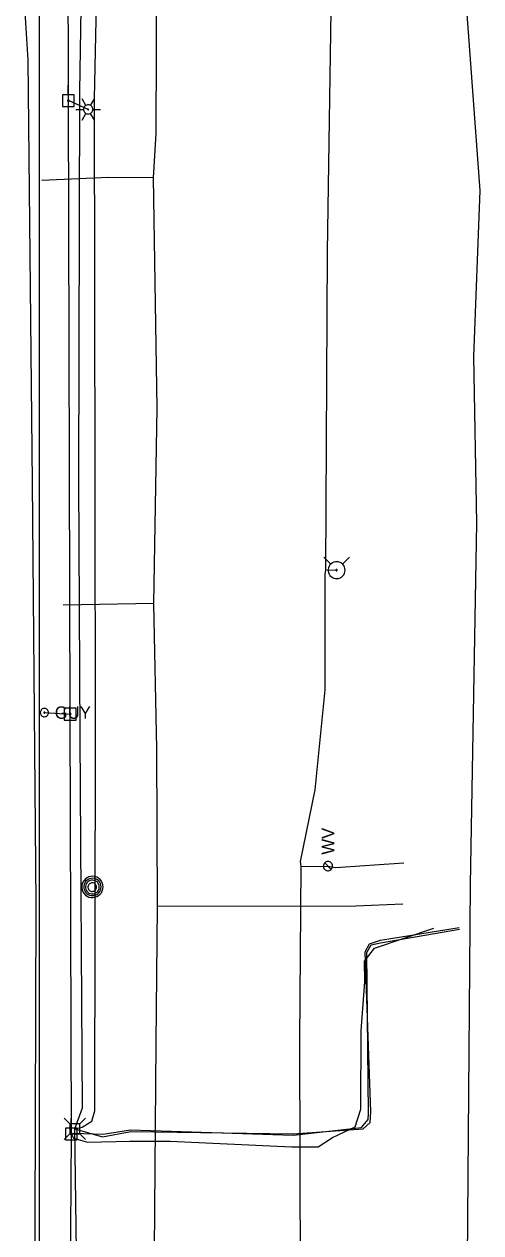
# Model space of a CAD drawing. Extents: x 596028 to 606371, y 330010 to 403088.
# Drawn here: x 602050.2 to 602191.3, y 375648.8 to 376022.9 of the extents above; entities that cross this region are included whole.
import ezdxf

# ---------------------------------------------------------------- set-up
doc = ezdxf.new("R2010")
doc.units = 0
for name, color, linetype in [('E_LTG', 7, 'Continuous'), ('E_UTL_AG_Bold', 7, 'Continuous'), ('E_UTL_E_UG', 7, 'Continuous'), ('E_UTL_EGuyWire', 7, 'Continuous'), ('E_UTL_EPowerPole', 7, 'Continuous'), ('E_UTL_G_UG', 7, 'Continuous'), ('E_UTL_MH', 7, 'Continuous'), ('E_UTL_Overhead', 7, 'Continuous'), ('E_UTL_T_UG', 7, 'Continuous'), ('E_UTL_W', 7, 'Continuous'), ('E_UTL_W_UG', 7, 'Continuous'), ('E_UTL_WHydrant', 7, 'Continuous')]:
    doc.layers.add(name, color=color, linetype=linetype)

msp = doc.modelspace()

# ---------------------------------------------------------------- linework, layer by layer
at = {"layer": 'E_LTG'}
for points in [[(602069.23, 375997.73), (602068.04, 375999.79)], [(602070.66, 375997.73), (602071.85, 375999.79)], [(602066.13, 375996.49), (602068.51, 375996.49)], [(602071.37, 375996.49), (602071.35, 375996.76), (602071.27, 375997.02), (602071.15, 375997.26), (602070.98, 375997.48), (602070.77, 375997.66), (602070.54, 375997.79), (602070.28, 375997.88), (602070.01, 375997.92), (602069.74, 375997.91), (602069.48, 375997.84), (602069.23, 375997.73), (602069.01, 375997.57), (602068.82, 375997.38), (602068.67, 375997.15), (602068.57, 375996.89), (602068.52, 375996.63), (602068.52, 375996.36), (602068.57, 375996.09), (602068.67, 375995.84), (602068.82, 375995.61), (602069.01, 375995.41), (602069.23, 375995.25), (602069.48, 375995.14), (602069.74, 375995.08), (602070.01, 375995.06), (602070.28, 375995.1), (602070.54, 375995.19), (602070.77, 375995.33), (602070.98, 375995.51), (602071.15, 375995.72), (602071.27, 375995.96), (602071.35, 375996.22), (602071.37, 375996.49)], [(602071.37, 375996.49), (602071.35, 375996.76), (602071.27, 375997.02), (602071.15, 375997.26), (602070.98, 375997.48), (602070.77, 375997.66), (602070.54, 375997.79), (602070.28, 375997.88), (602070.01, 375997.92), (602069.74, 375997.91), (602069.48, 375997.84), (602069.23, 375997.73), (602069.01, 375997.57), (602068.82, 375997.38), (602068.67, 375997.15), (602068.57, 375996.89), (602068.52, 375996.63), (602068.52, 375996.36), (602068.57, 375996.09), (602068.67, 375995.84), (602068.82, 375995.61), (602069.01, 375995.41), (602069.23, 375995.25), (602069.48, 375995.14), (602069.74, 375995.08), (602070.01, 375995.06), (602070.28, 375995.1), (602070.54, 375995.19), (602070.77, 375995.33), (602070.98, 375995.51), (602071.15, 375995.72), (602071.27, 375995.96), (602071.35, 375996.22), (602071.37, 375996.49)], [(602071.37, 375996.49), (602071.35, 375996.76), (602071.27, 375997.02), (602071.15, 375997.26), (602070.98, 375997.48), (602070.77, 375997.66), (602070.54, 375997.79), (602070.28, 375997.88), (602070.01, 375997.92), (602069.74, 375997.91), (602069.48, 375997.84), (602069.23, 375997.73), (602069.01, 375997.57), (602068.82, 375997.38), (602068.67, 375997.15), (602068.57, 375996.89), (602068.52, 375996.63), (602068.52, 375996.36), (602068.57, 375996.09), (602068.67, 375995.84), (602068.82, 375995.61), (602069.01, 375995.41), (602069.23, 375995.25), (602069.48, 375995.14), (602069.74, 375995.08), (602070.01, 375995.06), (602070.28, 375995.1), (602070.54, 375995.19), (602070.77, 375995.33), (602070.98, 375995.51), (602071.15, 375995.72), (602071.27, 375995.96), (602071.35, 375996.22), (602071.37, 375996.49)], [(602070.06, 375996.49), (602070.06, 375996.51), (602070.05, 375996.54), (602070.04, 375996.56), (602070.03, 375996.57), (602070.01, 375996.59), (602069.99, 375996.6), (602069.97, 375996.61), (602069.95, 375996.61), (602069.93, 375996.61), (602069.9, 375996.6), (602069.88, 375996.6), (602069.87, 375996.58), (602069.85, 375996.57), (602069.84, 375996.55), (602069.83, 375996.53), (602069.83, 375996.5), (602069.83, 375996.48), (602069.83, 375996.46), (602069.84, 375996.44), (602069.85, 375996.42), (602069.87, 375996.4), (602069.88, 375996.39), (602069.9, 375996.38), (602069.93, 375996.37), (602069.95, 375996.37), (602069.97, 375996.38), (602069.99, 375996.38), (602070.01, 375996.4), (602070.03, 375996.41), (602070.04, 375996.43), (602070.05, 375996.45), (602070.06, 375996.47), (602070.06, 375996.49)], [(602071.37, 375996.49), (602073.75, 375996.49)], [(602068.04, 375993.19), (602069.23, 375995.25)], [(602071.85, 375993.19), (602070.66, 375995.25)]]:
    msp.add_lwpolyline(points, dxfattribs=at)
at = {"layer": 'E_UTL_AG_Bold'}
for points in [[(602064.25, 375682.57), (602062.5, 375684.32)], [(602067.35, 375682.57), (602064.25, 375682.57)], [(602064.25, 375682.57), (602064.25, 375679.47)], [(602067.35, 375682.57), (602069.1, 375684.32)], [(602067.35, 375679.47), (602067.35, 375682.57)], [(602064.25, 375679.47), (602062.5, 375677.72)], [(602064.25, 375679.47), (602067.35, 375679.47)], [(602067.35, 375679.47), (602069.1, 375677.72)]]:
    msp.add_lwpolyline(points, dxfattribs=at)
at = {"layer": 'E_UTL_E_UG'}
for points in [[(602190.41, 375209.68), (602189.93, 375211.21), (602187.05, 375221.7), (602186.15, 375233.49), (602184.79, 375343.38), (602188.12, 375756.65), (602190.01, 375868.4), (602189.17, 375920.06), (602191.12, 375971.36), (602186.02, 376040.13), (602188.46, 376124.45), (602186.48, 376202.65), (602191.29, 376536.46)], [(602064.77, 375679.41), (602065.45, 375678.17), (602069.75, 375676.9), (602082.79, 375677.23), (602095.26, 375677.23), (602132.83, 375675.46), (602141.02, 375675.45), (602145.44, 375678.37), (602152.48, 375681.62), (602154.16, 375687.1), (602154.27, 375711.36), (602155.44, 375726.48), (602155.32, 375732.95), (602158.41, 375736.96), (602176.74, 375743.08)]]:
    msp.add_lwpolyline(points, dxfattribs=at)
at = {"layer": 'E_UTL_EGuyWire'}
msp.add_line((602056.41, 375809.83), (602064.41, 375809.38), dxfattribs=at)
for points in [[(602057.69, 375809.83), (602057.67, 375810.07), (602057.6, 375810.31), (602057.49, 375810.52), (602057.34, 375810.71), (602057.15, 375810.87), (602056.94, 375811), (602056.71, 375811.08), (602056.47, 375811.11), (602056.23, 375811.1), (602055.99, 375811.04), (602055.77, 375810.94), (602055.57, 375810.8), (602055.4, 375810.62), (602055.27, 375810.42), (602055.18, 375810.19), (602055.13, 375809.95), (602055.13, 375809.71), (602055.18, 375809.47), (602055.27, 375809.24), (602055.4, 375809.04), (602055.57, 375808.86), (602055.77, 375808.72), (602055.99, 375808.62), (602056.23, 375808.56), (602056.47, 375808.55), (602056.71, 375808.58), (602056.94, 375808.66), (602057.15, 375808.78), (602057.34, 375808.94), (602057.49, 375809.14), (602057.6, 375809.35), (602057.67, 375809.59), (602057.69, 375809.83)], [(602056.57, 375809.83), (602056.57, 375809.86), (602056.56, 375809.89), (602056.54, 375809.92), (602056.52, 375809.94), (602056.5, 375809.96), (602056.48, 375809.98), (602056.45, 375809.99), (602056.42, 375809.99), (602056.39, 375809.99), (602056.36, 375809.98), (602056.33, 375809.97), (602056.3, 375809.95), (602056.28, 375809.93), (602056.27, 375809.9), (602056.25, 375809.87), (602056.25, 375809.84), (602056.25, 375809.81), (602056.25, 375809.78), (602056.27, 375809.76), (602056.28, 375809.73), (602056.3, 375809.71), (602056.33, 375809.69), (602056.36, 375809.68), (602056.39, 375809.67), (602056.42, 375809.67), (602056.45, 375809.67), (602056.48, 375809.68), (602056.5, 375809.7), (602056.52, 375809.72), (602056.54, 375809.74), (602056.56, 375809.77), (602056.57, 375809.8), (602056.57, 375809.83)]]:
    msp.add_lwpolyline(points, dxfattribs=at)
at = {"layer": 'E_UTL_EPowerPole'}
for points in [[(602063.8, 376001.04), (602063.8, 376003.95)], [(602065.64, 376001.04), (602061.96, 376001.04)], [(602061.96, 376001.04), (602061.96, 375997.35)], [(602064.07, 375999.2), (602064.07, 375999.24), (602064.05, 375999.28), (602064.03, 375999.32), (602064, 375999.36), (602063.97, 375999.39), (602063.93, 375999.41), (602063.89, 375999.43), (602063.84, 375999.43), (602063.8, 375999.43), (602063.75, 375999.42), (602063.71, 375999.4), (602063.67, 375999.38), (602063.64, 375999.34), (602063.62, 375999.31), (602063.6, 375999.26), (602063.59, 375999.22), (602063.59, 375999.17), (602063.6, 375999.13), (602063.62, 375999.09), (602063.64, 375999.05), (602063.67, 375999.02), (602063.71, 375998.99), (602063.75, 375998.97), (602063.8, 375998.96), (602063.84, 375998.96), (602063.89, 375998.96), (602063.93, 375998.98), (602063.97, 375999), (602064, 375999.03), (602064.03, 375999.07), (602064.05, 375999.11), (602064.07, 375999.15), (602064.07, 375999.2)], [(602065.64, 375997.35), (602065.64, 376001.04)], [(602061.96, 375997.35), (602065.64, 375997.35)], [(602064.38, 375811.22), (602064.38, 375814.13)], [(602066.22, 375811.22), (602062.53, 375811.22)], [(602062.53, 375811.22), (602062.53, 375807.53)], [(602064.65, 375809.38), (602064.64, 375809.43), (602064.63, 375809.47), (602064.61, 375809.51), (602064.58, 375809.55), (602064.55, 375809.58), (602064.51, 375809.6), (602064.47, 375809.61), (602064.42, 375809.62), (602064.37, 375809.62), (602064.33, 375809.61), (602064.29, 375809.59), (602064.25, 375809.56), (602064.22, 375809.53), (602064.2, 375809.49), (602064.18, 375809.45), (602064.17, 375809.4), (602064.17, 375809.36), (602064.18, 375809.31), (602064.2, 375809.27), (602064.22, 375809.23), (602064.25, 375809.2), (602064.29, 375809.17), (602064.33, 375809.16), (602064.37, 375809.15), (602064.42, 375809.14), (602064.47, 375809.15), (602064.51, 375809.16), (602064.55, 375809.19), (602064.58, 375809.22), (602064.61, 375809.25), (602064.63, 375809.29), (602064.64, 375809.34), (602064.65, 375809.38)], [(602066.22, 375807.53), (602066.22, 375811.22)], [(602062.53, 375807.53), (602066.22, 375807.53)], [(602066.58, 375681.25), (602062.89, 375681.25)], [(602062.89, 375681.25), (602062.89, 375677.56)], [(602064.73, 375681.25), (602064.73, 375684.16)], [(602066.58, 375677.56), (602066.58, 375681.25)], [(602062.89, 375677.56), (602066.58, 375677.56)], [(602065.01, 375679.41), (602065, 375679.45), (602064.99, 375679.5), (602064.97, 375679.54), (602064.94, 375679.57), (602064.91, 375679.6), (602064.87, 375679.62), (602064.82, 375679.64), (602064.78, 375679.65), (602064.73, 375679.64), (602064.69, 375679.63), (602064.65, 375679.61), (602064.61, 375679.59), (602064.58, 375679.55), (602064.55, 375679.52), (602064.54, 375679.47), (602064.53, 375679.43), (602064.53, 375679.38), (602064.54, 375679.34), (602064.55, 375679.3), (602064.58, 375679.26), (602064.61, 375679.23), (602064.65, 375679.2), (602064.69, 375679.18), (602064.73, 375679.17), (602064.78, 375679.17), (602064.82, 375679.18), (602064.87, 375679.19), (602064.91, 375679.21), (602064.94, 375679.24), (602064.97, 375679.28), (602064.99, 375679.32), (602065, 375679.36), (602065.01, 375679.41)]]:
    msp.add_lwpolyline(points, dxfattribs=at)
at = {"layer": 'E_UTL_G_UG'}
for points in [[(602090.33, 375630.39), (602090.98, 375707.52), (602091.42, 375749.84), (602091.13, 375798.57), (602090.21, 375843.59), (602091.29, 375904.04), (602090.16, 375975.27), (602091, 375989.08), (602091.04, 376015.11), (602091.08, 376087.36), (602091.47, 376165.62), (602091.95, 376182.76), (602091.98, 376183.65), (602090.88, 376243.6), (602089.33, 376305.47), (602090.11, 376364.15), (602090.25, 376443.58)], [(602090.16, 375975.27), (602076.27, 375975.43), (602055.63, 375974.48)], [(602090.21, 375843.59), (602062.23, 375843.04)], [(602167.14, 375750.56), (602152.68, 375749.89), (602091.42, 375749.84)]]:
    msp.add_lwpolyline(points, dxfattribs=at)
at = {"layer": 'E_UTL_MH'}
for points in [[(602074.56, 375755.87), (602074.5, 375756.49), (602074.32, 375757.09), (602074.04, 375757.65), (602073.65, 375758.14), (602073.17, 375758.55), (602072.63, 375758.87), (602072.04, 375759.07), (602071.42, 375759.16), (602070.79, 375759.13), (602070.18, 375758.99), (602069.61, 375758.72), (602069.1, 375758.36), (602068.67, 375757.91), (602068.33, 375757.38), (602068.09, 375756.8), (602067.97, 375756.18), (602067.97, 375755.55), (602068.09, 375754.94), (602068.33, 375754.35), (602068.67, 375753.83), (602069.1, 375753.37), (602069.61, 375753.01), (602070.18, 375752.75), (602070.79, 375752.6), (602071.42, 375752.57), (602072.04, 375752.66), (602072.63, 375752.86), (602073.17, 375753.18), (602073.65, 375753.59), (602074.04, 375754.08), (602074.32, 375754.64), (602074.5, 375755.24), (602074.56, 375755.87)], [(602073.94, 375755.86), (602073.9, 375756.37), (602073.75, 375756.86), (602073.52, 375757.31), (602073.2, 375757.71), (602072.82, 375758.04), (602072.38, 375758.3), (602071.9, 375758.46), (602071.39, 375758.54), (602070.89, 375758.51), (602070.39, 375758.39), (602069.93, 375758.18), (602069.51, 375757.89), (602069.16, 375757.52), (602068.89, 375757.09), (602068.7, 375756.62), (602068.6, 375756.12), (602068.6, 375755.61), (602068.7, 375755.11), (602068.89, 375754.64), (602069.16, 375754.21), (602069.51, 375753.84), (602069.93, 375753.54), (602070.39, 375753.33), (602070.89, 375753.21), (602071.39, 375753.19), (602071.9, 375753.26), (602072.38, 375753.43), (602072.82, 375753.68), (602073.2, 375754.02), (602073.52, 375754.42), (602073.75, 375754.87), (602073.9, 375755.36), (602073.94, 375755.86)], [(602073.38, 375755.83), (602073.34, 375756.24), (602073.23, 375756.62), (602073.04, 375756.98), (602072.79, 375757.3), (602072.49, 375757.57), (602072.14, 375757.77), (602071.75, 375757.9), (602071.35, 375757.96), (602070.95, 375757.94), (602070.56, 375757.85), (602070.19, 375757.68), (602069.86, 375757.44), (602069.58, 375757.15), (602069.36, 375756.81), (602069.21, 375756.43), (602069.13, 375756.04), (602069.13, 375755.63), (602069.21, 375755.23), (602069.36, 375754.86), (602069.58, 375754.52), (602069.86, 375754.22), (602070.19, 375753.99), (602070.56, 375753.82), (602070.95, 375753.73), (602071.35, 375753.71), (602071.75, 375753.76), (602072.14, 375753.9), (602072.49, 375754.1), (602072.79, 375754.36), (602073.04, 375754.68), (602073.23, 375755.04), (602073.34, 375755.43), (602073.38, 375755.83)], [(602072.53, 375755.82), (602072.5, 375756.07), (602072.43, 375756.31), (602072.31, 375756.54), (602072.16, 375756.74), (602071.97, 375756.9), (602071.75, 375757.03), (602071.51, 375757.11), (602071.26, 375757.15), (602071, 375757.14), (602070.76, 375757.08), (602070.53, 375756.97), (602070.32, 375756.82), (602070.15, 375756.64), (602070.01, 375756.43), (602069.92, 375756.19), (602069.87, 375755.94), (602069.87, 375755.69), (602069.92, 375755.44), (602070.01, 375755.21), (602070.15, 375754.99), (602070.32, 375754.81), (602070.53, 375754.66), (602070.76, 375754.56), (602071, 375754.5), (602071.26, 375754.49), (602071.51, 375754.52), (602071.75, 375754.61), (602071.97, 375754.73), (602072.16, 375754.9), (602072.31, 375755.1), (602072.43, 375755.32), (602072.5, 375755.57), (602072.53, 375755.82)]]:
    msp.add_lwpolyline(points, dxfattribs=at)
at = {"layer": 'E_UTL_Overhead'}
for points in [[(602066.34, 374292.77), (602066.62, 374583.45), (602066.23, 374727.52), (602065.76, 374864.44), (602065.08, 375005.94), (602064.91, 375146.3), (602064.66, 375287.35), (602064.5, 375474.72), (602064.37, 375619.94), (602064.77, 375679.41), (602064.41, 375809.38), (602063.83, 375999.2), (602063.47, 376187.97), (602063.07, 376372.59), (602063.14, 376562.11), (602062.17, 376753.86), (602064.11, 376825.6), (602061.51, 376984.74), (602059.26, 377161.57), (602058.1, 377338.74)], [(602069.94, 375996.49), (602063.83, 375999.2)]]:
    msp.add_lwpolyline(points, dxfattribs=at)
at = {"layer": 'E_UTL_T_UG'}
for points in [[(602055.02, 373190.4), (602054.9, 376316.68), (602051.39, 376320.34), (602051.52, 376386.68)], [(602066.16, 375475.51), (602067.52, 375477.91), (602067.17, 375502.95), (602067.29, 375581.36), (602066.6, 375620.23), (602065.8, 375681.02), (602068.19, 375687.5), (602067.48, 375802.47), (602067.09, 375881.87), (602067.35, 376002.06), (602067.85, 376034.24), (602065.57, 376157.01), (602066.09, 376198.27), (602066.01, 376199.74), (602067.42, 376280.91), (602066.75, 376373.94), (602064.59, 376377.32), (602064.46, 376377.41)], [(602065.8, 375681.02), (602068.05, 375681.52), (602071.1, 375683.38), (602071.97, 375686.56), (602072.18, 375802.06), (602072.08, 375880.8), (602071.85, 375999.83), (602072.62, 376034.16), (602074.11, 376157.73), (602073.47, 376199.87), (602072.04, 376280.57), (602073.16, 376373.22), (602070.02, 376377.19), (602064.99, 376378.75), (602064.54, 376378.89)], [(602057.85, 374433.74), (602053.94, 374597.47), (602053.83, 374737.56), (602056.65, 374876.16), (602056.56, 375006.47), (602055.52, 375153.81), (602058.07, 375266.58), (602059.7, 375292.14), (602058.26, 375292.19), (602056.46, 375294.38), (602056.46, 375435.81), (602055.24, 375464.42), (602053.46, 375618.71), (602053.85, 375750.72), (602052.72, 375881), (602051.42, 376011.78), (602050.17, 376031.68), (602051.41, 376156.74), (602054.26, 376374.41)], [(602064.77, 375679.41), (602065.64, 375679.65), (602074.61, 375679.33), (602083.03, 375680.75), (602133.29, 375679.01), (602154.45, 375681.39), (602156.45, 375683.91), (602156.55, 375685.89), (602156.02, 375735.61), (602157.44, 375737.92), (602160.27, 375738.58), (602184.67, 375742.77)], [(602065.8, 375681.02), (602074.35, 375678.57), (602083.17, 375680.18), (602133.25, 375679.43), (602154.96, 375680.97), (602157.14, 375683.01), (602157.29, 375686.24), (602155.5, 375735.76), (602156.89, 375738.25), (602160.26, 375739.36), (602184.56, 375743.28)]]:
    msp.add_lwpolyline(points, dxfattribs=at)
at = {"layer": 'E_UTL_W'}
for points in [[(602144.05, 375763.73), (602143.78, 375763.71), (602143.52, 375763.63), (602143.28, 375763.51), (602143.07, 375763.34), (602142.89, 375763.13), (602142.76, 375762.9), (602142.67, 375762.64), (602142.63, 375762.38), (602142.64, 375762.1), (602142.71, 375761.84), (602142.82, 375761.59), (602142.97, 375761.37), (602143.17, 375761.19), (602143.4, 375761.04), (602143.65, 375760.94), (602143.92, 375760.89), (602144.19, 375760.89), (602144.45, 375760.94), (602144.71, 375761.04), (602144.93, 375761.19), (602145.13, 375761.37), (602145.29, 375761.59), (602145.4, 375761.84), (602145.46, 375762.1), (602145.48, 375762.38), (602145.44, 375762.64), (602145.35, 375762.9), (602145.21, 375763.13), (602145.04, 375763.34), (602144.82, 375763.51), (602144.58, 375763.63), (602144.32, 375763.71), (602144.05, 375763.73)], [(602145.06, 375761.3), (602143.04, 375763.32)]]:
    msp.add_lwpolyline(points, dxfattribs=at)
at = {"layer": 'E_UTL_W_UG'}
for points in [[(602135.71, 375597.53), (602135.31, 375708.24), (602135.76, 375762.16), (602135.59, 375763.7), (602140.12, 375785.95), (602143.2, 375816.9), (602143.2, 375852.72), (602143.39, 375854.01), (602143.96, 375952.39), (602146.12, 376094.96), (602145.68, 376157.15), (602143.94, 376220.88), (602145.26, 376293.57), (602144.76, 376350.89), (602145.04, 376353.46), (602145, 376358.27), (602144.67, 376438.27)], [(602143.39, 375854.01), (602146.72, 375853.91)], [(602135.76, 375762.16), (602144.05, 375762.31), (602146.4, 375761.88), (602167.52, 375763.35)]]:
    msp.add_lwpolyline(points, dxfattribs=at)
at = {"layer": 'E_UTL_WHydrant'}
for points in [[(602144.89, 375855.74), (602142.74, 375857.89)], [(602148.56, 375855.74), (602150.7, 375857.89)], [(602149.34, 375853.91), (602149.3, 375854.4), (602149.16, 375854.88), (602148.93, 375855.33), (602148.62, 375855.72), (602148.24, 375856.04), (602147.81, 375856.29), (602147.34, 375856.46), (602146.85, 375856.53), (602146.35, 375856.5), (602145.86, 375856.39), (602145.41, 375856.18), (602145, 375855.89), (602144.66, 375855.53), (602144.39, 375855.11), (602144.2, 375854.65), (602144.11, 375854.16), (602144.11, 375853.66), (602144.2, 375853.17), (602144.39, 375852.71), (602144.66, 375852.29), (602145, 375851.93), (602145.41, 375851.64), (602145.86, 375851.43), (602146.35, 375851.31), (602146.85, 375851.29), (602147.34, 375851.36), (602147.81, 375851.52), (602148.24, 375851.77), (602148.62, 375852.1), (602148.93, 375852.49), (602149.16, 375852.93), (602149.3, 375853.41), (602149.34, 375853.91)], [(602146.92, 375853.91), (602146.92, 375853.95), (602146.91, 375853.98), (602146.89, 375854.02), (602146.87, 375854.05), (602146.84, 375854.07), (602146.8, 375854.09), (602146.77, 375854.1), (602146.73, 375854.11), (602146.69, 375854.11), (602146.66, 375854.1), (602146.62, 375854.08), (602146.59, 375854.06), (602146.56, 375854.03), (602146.54, 375854), (602146.53, 375853.97), (602146.52, 375853.93), (602146.52, 375853.89), (602146.53, 375853.85), (602146.54, 375853.82), (602146.56, 375853.78), (602146.59, 375853.76), (602146.62, 375853.73), (602146.66, 375853.72), (602146.69, 375853.71), (602146.73, 375853.71), (602146.77, 375853.71), (602146.8, 375853.73), (602146.84, 375853.75), (602146.87, 375853.77), (602146.89, 375853.8), (602146.91, 375853.83), (602146.92, 375853.87), (602146.92, 375853.91)]]:
    msp.add_lwpolyline(points, dxfattribs=at)

# ---------------------------------------------------------------- texts
at = {"layer": 'E_UTL_EGuyWire'}
msp.add_text('GUY', height=3.85, dxfattribs=at).set_placement((602059.62, 375807.9))
at = {"layer": 'E_UTL_W'}
msp.add_text('WV', height=3.85, rotation=90, dxfattribs=at).set_placement((602145.98, 375765.87))

doc.saveas('drawing.dxf')
